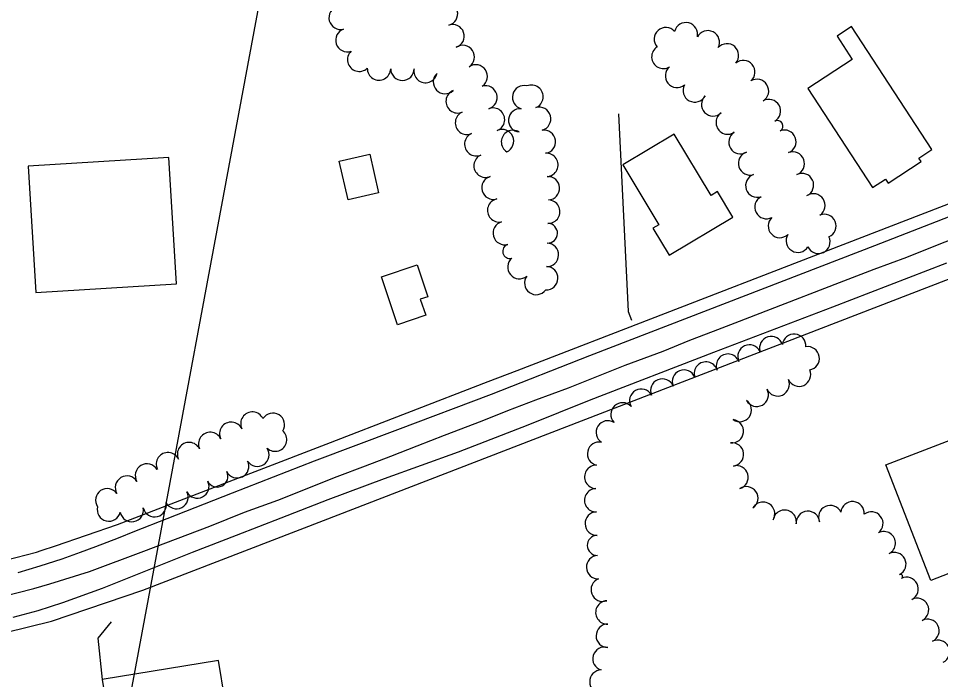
# Model space of a CAD drawing. Extents: x -25029 to 2274964, y -81170 to 687028.
# Drawn here: x -6912 to -6125, y -67010 to -66445 of the extents above; entities that cross this region are included whole.
import ezdxf

# ---------------------------------------------------------------- set-up
doc = ezdxf.new("R2010")
doc.units = 0
for name, color, linetype in [('81911BEA - RW_X_Fee_RW', 7, 'Continuous'), ('BD_X_Canopy', 7, 'Continuous'), ('BLDG', 7, 'Continuous'), ('GE_X_CL_2000', 7, 'Continuous'), ('PV_X_EOP', 7, 'Continuous'), ('PV_X_Steps', 7, 'Continuous'), ('ROAD', 7, 'Continuous'), ('TREES', 7, 'Continuous'), ('WALL', 7, 'Continuous')]:
    doc.layers.add(name, color=color, linetype=linetype)

msp = doc.modelspace()

# ---------------------------------------------------------------- linework, layer by layer
at = {"layer": '81911BEA - RW_X_Fee_RW'}
for points in [[(-6827.89, -66877.42), (-6649.69, -66808.63), (-6511.09, -66755.12), (-6486.43, -66745.6), (-6233.02, -66647.76), (-6046.44, -66575.73), (-5952.1, -66539.31), (-5938.11, -66533.91), (-5926.75, -66529.52), (-5857.63, -66502.84)], [(-6226.25, -66709.47), (-5826.49, -66555.13), (-5814.18, -66550.38)], [(-6806.28, -66933.4), (-6651.92, -66873.8), (-6472.61, -66804.58), (-6226.25, -66709.47)], [(-7127.24, -66938.45), (-7113.13, -66938.27), (-7040.24, -66931.59), (-7032.65, -66930.28), (-6968.1, -66919.16), (-6897.17, -66901.07), (-6893.07, -66899.67), (-6880.95, -66895.53), (-6827.89, -66877.42)], [(-7288.04, -66991.32), (-7210.15, -66998.3), (-7127.76, -66998.96), (-7124.57, -66998.71), (-7045.61, -66992.72), (-6964.27, -66979.65), (-6884.31, -66959.83), (-6806.28, -66933.4)]]:
    msp.add_lwpolyline(points, dxfattribs=at)
at = {"layer": 'BD_X_Canopy'}
msp.add_line((-6654.13, -66147.23), (-7701.63, -71785.78), dxfattribs=at)
at = {"layer": 'BLDG'}
for points in [[(-6213.12, -66459.93), (-6200.05, -66479.96), (-6238.11, -66504.79), (-6182.89, -66589.45), (-6171.7, -66582.15), (-6169.47, -66585.57), (-6141.29, -66567.19), (-6143.27, -66564.15), (-6132.24, -66556.95), (-6200.78, -66451.87)], [(-6396.11, -66570.06), (-6365.48, -66621.24), (-6370.35, -66624.16), (-6356.56, -66647.2), (-6302.2, -66614.67), (-6315.23, -66592.89), (-6320.75, -66596.19), (-6352.14, -66543.74)], [(-6612.39, -66560.75), (-6604.8, -66593.91), (-6630.91, -66599.89), (-6638.5, -66566.73)], [(-6571.81, -66655.49), (-6562.65, -66682.68), (-6569.13, -66684.86), (-6564.52, -66698.54), (-6588.52, -66706.62), (-6602.28, -66665.74)], [(-6078.9, -66790.61), (-6040.62, -66889.18), (-6133.06, -66925.08), (-6171.34, -66826.5)], [(-6726.91, -67313.81), (-6737.65, -67247.69), (-6747.7, -67249.32), (-6771.91, -67100.27), (-6725.33, -67092.7), (-6741.42, -66993.67), (-6840.87, -67009.83), (-6789.83, -67324.03)]]:
    msp.add_lwpolyline(points, close=True, dxfattribs=at)
at = {"layer": 'GE_X_CL_2000'}
msp.add_lwpolyline([(-6944.34, -66943.42), (-6899.26, -66931.97), (-6885.68, -66928.16), (-6851.76, -66917.45), (-6805.38, -66900.06), (-6748.84, -66878.78), (-6719.21, -66866.75), (-6690.84, -66856.52), (-6640.08, -66836.36), (-6616.05, -66827.26), (-6594.3, -66818.94), (-6571.92, -66810.02), (-6548.53, -66801.12), (-6516.42, -66788.73), (-6494.45, -66779.8), (-6470.42, -66770.7), (-6442.48, -66760.67), (-6416.78, -66750.2), (-6393.98, -66741.07), (-6361.69, -66729.1), (-6338.89, -66719.77), (-6318.59, -66712.24), (-6300.16, -66705.07), (-6269.91, -66693.25), (-6210.88, -66670.6), (-6181.26, -66659.18), (-6153.51, -66648.74), (-6127.2, -66638.47), (-6095.91, -66626.06)], dxfattribs=at)
at = {"layer": 'PV_X_EOP'}
for p, q in [((-6072.1, -66596.85), (-6180.99, -66639.13)), ((-6180.99, -66639.13), (-6307.32, -66687.87)), ((-6307.32, -66687.87), (-6424.71, -66733.29))]:
    msp.add_line(p, q, dxfattribs=at)
msp.add_lwpolyline([(-6424.69, -66771.21), (-6318.38, -66729.98), (-6216.82, -66691.46), (-6119.29, -66653.83)], dxfattribs=at)
at = {"layer": 'PV_X_Steps'}
msp.add_lwpolyline([(-6897.57, -66679.18), (-6777.44, -66671.78), (-6784.09, -66563.79), (-6904.22, -66571.19)], close=True, dxfattribs=at)
at = {"layer": 'ROAD'}
for points in [[(-6424.71, -66733.29), (-6508.55, -66766.12), (-6588.55, -66796.52), (-6659.75, -66823.32), (-6729.75, -66850.52), (-6785.75, -66872.52), (-6813.35, -66883.32), (-6827.35, -66888.92), (-6846.55, -66896.52), (-6859.75, -66901.32), (-6875.35, -66906.92), (-6894.15, -66912.92), (-6912.95, -66918.52)], [(-6916.95, -66956.52), (-6895.75, -66950.92), (-6874.55, -66944.12), (-6840.55, -66931.72), (-6796.55, -66914.12), (-6763.75, -66900.92), (-6726.15, -66886.52), (-6688.15, -66871.72), (-6647.75, -66856.12), (-6599.75, -66838.12), (-6536.55, -66815.32), (-6476.95, -66792.12), (-6424.69, -66771.21)]]:
    msp.add_lwpolyline(points, dxfattribs=at)
at = {"layer": 'TREES'}
for centre, radius, start, end in [((-6637.22, -66444.27), 10, 104.77455, 284.77455), ((-6547.21, -66440.83), 10, 284.11506, 104.11506), ((-6541.58, -66460.01), 10, 288.64726, 108.64726), ((-6359.37, -66462.61), 10, 41.57789, 221.57789), ((-6342.17, -66458.34), 10, 346.31304, 166.31304), ((-6631.44, -66463.4), 10, 108.85245, 288.85245), ((-6323.55, -66465.26), 10, 332.90424, 152.90424), ((-6532.83, -66477.8), 10, 303.71433, 123.71433), ((-6307.15, -66476.43), 10, 318.61058, 138.61058), ((-6621.33, -66480.12), 10, 133.49641, 313.49641), ((-6361.49, -66477.69), 10, 122.39139, 302.39139), ((-6521.73, -66494.44), 10, 303.67575, 123.67575), ((-6293.18, -66490.67), 10, 310.26069, 130.26069), ((-6604.45, -66487.62), 10, 178.57884, 358.57884), ((-6584.45, -66487.86), 10, 180.05483, 0.05483), ((-6564.66, -66489.88), 10, 168.30504, 348.30504), ((-6548.03, -66499.21), 10, 133.12333, 313.12333), ((-6349.83, -66493.9), 10, 129.10094, 309.10094), ((-6281.5, -66506.84), 10, 301.42951, 121.42951), ((-6537.22, -66515.68), 10, 113.40469, 293.40469), ((-6513.43, -66512.37), 10, 286.03929, 106.03929), ((-6480.45, -66512.27), 10, 75.96252, 255.96252), ((-6474.16, -66511.8), 10, 292.68195, 112.68195), ((-6334.69, -66506.35), 10, 152.01386, 332.01386), ((-6318.97, -66518.3), 10, 133.50919, 313.50919), ((-6271.31, -66524.04), 10, 299.87009, 119.87009), ((-6507.05, -66531.31), 10, 291.18877, 111.18877), ((-6483.76, -66531.94), 10, 84.8961, 264.8961), ((-6467.63, -66530.66), 10, 285.50614, 105.50614), ((-6529.28, -66534.04), 10, 113.40469, 293.40469), ((-6306.48, -66533.83), 10, 124.14586, 304.14586), ((-6263.99, -66536.79), 4.7, 299.87009, 119.87009), ((-6521.33, -66552.39), 10, 113.40469, 293.40469), ((-6499.33, -66549.75), 10, 294.22842, 114.22842), ((-6489.94, -66550.38), 10, 58.07644, 238.07644), ((-6463.57, -66550.2), 10, 278.01311, 98.01311), ((-6295.67, -66550.65), 10, 121.2933, 301.2933), ((-6258.08, -66550.2), 10, 290.94519, 110.94519), ((-6513.39, -66570.74), 10, 113.40469, 293.40469), ((-6461.43, -66570.07), 10, 274.23639, 94.23639), ((-6287.43, -66568.72), 10, 107.69951, 287.69951), ((-6250.93, -66568.88), 10, 290.94519, 110.94519), ((-6281.2, -66587.72), 10, 108.59748, 288.59748), ((-6243.06, -66587.25), 10, 295.43069, 115.43069), ((-6506.65, -66589.53), 10, 106.07693, 286.07693), ((-6460.11, -66590.03), 10, 273.33986, 93.33986), ((-6233.27, -66604.64), 10, 303.30527, 123.30527), ((-6501.79, -66608.92), 10, 102.03102, 282.03102), ((-6459.81, -66610.01), 10, 268.42796, 88.42796), ((-6273.37, -66606.05), 10, 117.70472, 297.70472), ((-6261.9, -66622.23), 10, 132.96037, 312.96037), ((-6223.9, -66622.21), 10, 292.85849, 112.85849), ((-6497, -66628.33), 10, 105.73201, 285.73201), ((-6460.36, -66628.44), 8.44, 268.10884, 88.10884), ((-6246.57, -66634.79), 10, 148.35206, 328.35206), ((-6229.04, -66635.73), 10, 205.51174, 25.51174), ((-6492.62, -66643.84), 6.12, 105.73201, 285.73201), ((-6460.97, -66646.87), 10, 268.10884, 88.10884), ((-6484.54, -66657.4), 10, 130.00523, 310.00523), ((-6461.63, -66666.86), 10, 268.10884, 88.10884), ((-6470.03, -66670.95), 10, 143.85884, 323.85884), ((-6269.31, -66726.57), 10, 17.34098, 197.34098), ((-6249.81, -66724.54), 10, 354.52819, 174.52819), ((-6287.94, -66733.74), 10, 24.76486, 204.76486), ((-6238.17, -66735.35), 10, 279.75614, 99.75614), ((-6306.31, -66741.63), 10, 21.73794, 201.73794), ((-6325.13, -66748.37), 10, 17.68088, 197.68088), ((-6343.9, -66755.23), 10, 22.43441, 202.43441), ((-6245.58, -66749.33), 10, 204.36427, 24.36427), ((-6362.38, -66762.86), 10, 22.43526, 202.43526), ((-6263.8, -66757.59), 10, 204.40053, 24.40053), ((-6380.37, -66771.54), 10, 29.06961, 209.06961), ((-6281.69, -66766.5), 10, 208.55884, 28.55884), ((-6396.38, -66783.26), 10, 43.35697, 223.35697), ((-6296.19, -66779.48), 10, 235.10022, 55.10022), ((-6712.62, -66791.17), 10, 25.6484, 205.6484), ((-6695.1, -66792.08), 10, 328.36983, 148.36983), ((-6730.65, -66799.82), 10, 25.6484, 205.6484), ((-6408.93, -66798.62), 10, 58.12362, 238.12362), ((-6303.02, -66797.63), 10, 263.65241, 83.65241), ((-6748.68, -66808.48), 10, 25.6484, 205.6484), ((-6693.25, -66804.78), 10, 228.18757, 48.18758), ((-6766.71, -66817.14), 10, 25.6484, 205.6484), ((-6416.37, -66816.87), 10, 77.55153, 257.55153), ((-6302.9, -66817.49), 10, 277.01179, 97.01179), ((-6708.31, -66817.67), 10, 212.93566, 32.93566), ((-6784.74, -66825.8), 10, 25.6484, 205.6484), ((-6725.62, -66827.63), 10, 206.88395, 26.88395), ((-6802.65, -66835.49), 10, 31.09222, 211.09222), ((-6793.92, -66830.22), 0.194, 31.09222, 211.09218), ((-6418.84, -66836.63), 10, 88.1499, 268.1499), ((-6298.97, -66837.04), 10, 285.75939, 105.75939), ((-6819.78, -66845.82), 10, 31.09222, 211.09222), ((-6742.63, -66836.26), 9.07, 206.88395, 26.88395), ((-6836.63, -66856.58), 10, 34.07718, 214.07718), ((-6759.64, -66844.88), 10, 206.88395, 26.88395), ((-6418.89, -66856.62), 10, 91.57056, 271.57056), ((-6290.58, -66854.9), 10, 304.5659, 124.5659), ((-6777.48, -66853.92), 10, 206.88395, 26.88395), ((-6835.19, -66864.56), 10, 166.30096, 346.30095), ((-6796.11, -66860.84), 10, 193.83524, 13.83524), ((-6276.3, -66868.22), 10, 329.39995, 149.39995), ((-6218.92, -66871.06), 10, 24.49534, 204.49534), ((-6199.86, -66867.76), 10, 355.17999, 175.17999), ((-6815.65, -66865.08), 10, 190.64854, 10.64854), ((-6418.37, -66876.62), 10, 91.43498, 271.43498), ((-6257.83, -66874.98), 10, 350.38741, 170.38741), ((-6238, -66875.93), 10, 4.13717, 184.13717), ((-6183.77, -66876.51), 10, 307.72984, 127.72984), ((-6173.13, -66893.34), 10, 296.88405, 116.88405), ((-6417.9, -66895.2), 8.58, 91.43498, 271.43498), ((-6164.16, -66911.21), 10, 296.40476, 116.40476), ((-6417.24, -66913.77), 10, 92.57507, 272.57507), ((-6413.3, -66933.13), 10, 110.39885, 290.39885), ((-6158.9, -66921.81), 1.83, 296.40476, 116.40476), ((-6153.64, -66932.4), 10, 296.40476, 116.40476), ((-6144.75, -66950.32), 10, 296.40476, 116.40476), ((-6409.35, -66952.49), 10, 92.66503, 272.66503), ((-6408.96, -66972.48), 10, 89.58742, 269.58742), ((-6135.85, -66968.23), 10, 296.40476, 116.40476), ((-6126.96, -66986.14), 10, 296.40476, 116.40476), ((-6411.81, -66992.09), 10, 73.88836, 253.88836), ((-6414.44, -67011.69), 10, 90.80719, 270.80719)]:
    msp.add_arc(centre, radius, start, end, dxfattribs=at)
at = {"layer": 'WALL'}
for points in [[(-6399.84, -66526.45), (-6391.54, -66695.25), (-6388.8, -66702.84)], [(-6833.35, -66960.52), (-6844.55, -66974.52), (-6840.87, -67009.83)]]:
    msp.add_lwpolyline(points, dxfattribs=at)

doc.saveas('drawing.dxf')
